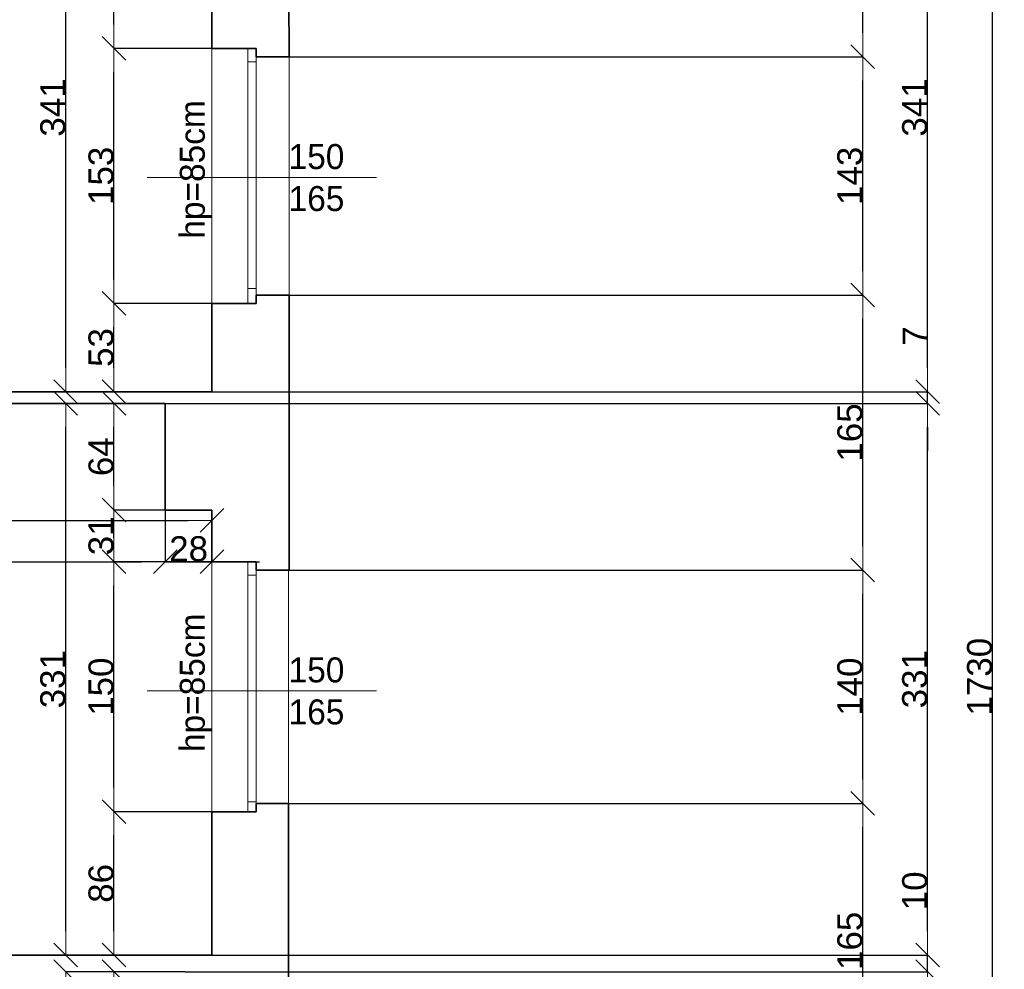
# Model space of a CAD drawing. Header units: metres. Extents: x 7506757 to 756746378, y 5735207 to 582114514.
# Tile 259 of 278: x 7712721 to 7718629, y 5895510 to 5901208. Entities that reach past the tile are written whole.
import ezdxf

# ---------------------------------------------------------------- set-up
doc = ezdxf.new("R2010")
doc.units = ezdxf.units.M
doc.header["$MEASUREMENT"] = 0
doc.header["$PDMODE"] = 2
doc.layers.get('0').update_dxf_attribs({"color": 250, "linetype": 'CONTINUOUS', "lineweight": 100, "plot": 0})
doc.layers.get('Defpoints').update_dxf_attribs({"linetype": 'CONTINUOUS'})
for name, color, linetype, lineweight in [('M_OCIANA6', 5, 'CONTINUOUS', 35), ('M_OPISY141', 7, 'CONTINUOUS', 0), ('m_umeblowanie1', 7, 'CONTINUOUS', 13), ('opis1', 7, 'CONTINUOUS', 13)]:
    doc.layers.add(name, color=color, linetype=linetype, lineweight=lineweight)
doc.layers.add('PWYMIAR', color=7, linetype='CONTINUOUS')
doc.styles.add('GENERATED_STYLE_1', font='arial.ttf')
doc.styles.add('GENERATED_STYLE_2', font='txt')
doc.dimstyles.new('GENERATED_STYLE__1', dxfattribs={"dimtxt": 150, "dimasz": 142.5, "dimexe": 0.18, "dimexo": 0, "dimgap": 0.09, "dimtad": 1, "dimdec": 0, "dimlfac": 0.1, "dimzin": 0, "dimdsep": 46, "dimtxsty": 'GENERATED_STYLE_1', "dimblk": 'ARROWHEAD_6', "dimblk1": 'ARROWHEAD_6', "dimblk2": 'ARROWHEAD_6', "dimcen": 0.09, "dimclrd": 251, "dimclre": 251, "dimclrt": 7, "dimazin": 0, "dimtfac": 1, "dimtdec": 4, "dimtmove": 0, "dimatfit": 3, "dimfxl": 0, "dimtolj": 1, "dimtzin": 0, "dimarcsym": 0})
doc.dimstyles.new('GENERATED_STYLE__2', dxfattribs={"dimtxt": 150, "dimasz": 142.5, "dimexe": 0.18, "dimexo": 0, "dimgap": 0.09, "dimtad": 1, "dimtih": 1, "dimtoh": 1, "dimdec": 0, "dimlfac": 0.1, "dimzin": 0, "dimdsep": 46, "dimtxsty": 'GENERATED_STYLE_1', "dimblk": 'ARROWHEAD_6', "dimblk1": 'ARROWHEAD_6', "dimblk2": 'ARROWHEAD_6', "dimcen": 0.09, "dimclrd": 251, "dimclre": 251, "dimclrt": 7, "dimazin": 0, "dimtfac": 1, "dimtdec": 4, "dimtmove": 0, "dimatfit": 3, "dimfxl": 0, "dimtolj": 1, "dimtzin": 0, "dimarcsym": 0})
doc.dimstyles.new('GENERATED_STYLE__4', dxfattribs={"dimtxt": 150, "dimasz": 142.5, "dimexe": 0.18, "dimexo": 0, "dimgap": 0.09, "dimtad": 1, "dimtih": 1, "dimtoh": 1, "dimdec": 0, "dimlfac": 0.1, "dimzin": 0, "dimdsep": 46, "dimtxsty": 'GENERATED_STYLE_1', "dimblk": 'ARROWHEAD_6', "dimblk1": 'ARROWHEAD_6', "dimblk2": 'ARROWHEAD_6', "dimcen": 0.09, "dimclrd": 251, "dimclre": 251, "dimclrt": 7, "dimazin": 0, "dimtfac": 1, "dimtdec": 4, "dimtmove": 2, "dimatfit": 3, "dimfxl": 0, "dimtolj": 1, "dimtzin": 0, "dimarcsym": 0})

# ---------------------------------------------------------------- blocks, each defined once
blk = doc.blocks.new('ARROWHEAD_6')
at = {"color": 0, "linetype": 'Continuous', "lineweight": 0}
for p, q in [((-0.5, -0.5), (0.5, 0.5)), ((0, 0), (-1, 0))]:
    blk.add_line(p, q, dxfattribs=at)
blk = doc.blocks.new('*D6548')
at = {"layer": 'Defpoints', "color": 0, "linetype": 'Continuous', "transparency": 16777216}
for p in [(7713286.4, 5895495.6), (7713714.6, 5895495.6), (7713714.6, 5894875.6)]:
    blk.add_point(p, dxfattribs=at)
at = {"layer": 'PWYMIAR', "color": 251, "linetype": 'Continuous', "lineweight": -2, "transparency": 16777216}
for p, q in [((7713714.6, 5895495.6), (7713286.3, 5895495.6)), ((7713286.4, 5895018.1), (7713286.4, 5895353.1)), ((7713714.6, 5894875.6), (7713286.3, 5894875.6))]:
    blk.add_line(p, q, dxfattribs=at)
at = {"layer": 'PWYMIAR', "color": 251, "linetype": 'Continuous', "lineweight": -2, "transparency": 16777216, "xscale": 142.5, "yscale": 142.5, "zscale": 142.5}
for p, rotation in [((7713286.4, 5895495.6), 90), ((7713286.4, 5894875.6), 270)]:
    blk.add_blockref('ARROWHEAD_6', p, dxfattribs=dict(at, rotation=rotation))
at = {"layer": 'PWYMIAR', "color": 7, "linetype": 'Continuous', "lineweight": 13, "transparency": 16777216, "insert": (7713209.8, 5895185.6), "char_height": 150, "attachment_point": 5, "rotation": 90, "style": 'GENERATED_STYLE_1'}
blk.add_mtext('\\A1;62', dxfattribs=at)
blk = doc.blocks.new('*D6549')
at = {"layer": 'Defpoints', "color": 0, "linetype": 'Continuous', "transparency": 16777216}
for p in [(7713286.4, 5896455.6), (7713874.6, 5896455.6), (7713874.6, 5895595.6)]:
    blk.add_point(p, dxfattribs=at)
at = {"layer": 'PWYMIAR', "color": 251, "linetype": 'Continuous', "lineweight": -2, "transparency": 16777216}
for p, q in [((7713874.6, 5896455.6), (7713286.3, 5896455.6)), ((7713286.4, 5895738.1), (7713286.4, 5896313.1)), ((7713874.6, 5895595.6), (7713286.3, 5895595.6))]:
    blk.add_line(p, q, dxfattribs=at)
at = {"layer": 'PWYMIAR', "color": 251, "linetype": 'Continuous', "lineweight": -2, "transparency": 16777216, "xscale": 142.5, "yscale": 142.5, "zscale": 142.5}
for p, rotation in [((7713286.4, 5896455.6), 90), ((7713286.4, 5895595.6), 270)]:
    blk.add_blockref('ARROWHEAD_6', p, dxfattribs=dict(at, rotation=rotation))
at = {"layer": 'PWYMIAR', "color": 7, "linetype": 'Continuous', "lineweight": 13, "transparency": 16777216, "insert": (7713209.8, 5896025.6), "char_height": 150, "attachment_point": 5, "rotation": 90, "style": 'GENERATED_STYLE_1'}
blk.add_mtext('\\A1;86', dxfattribs=at)
blk = doc.blocks.new('*D6550')
at = {"layer": 'Defpoints', "color": 0, "linetype": 'Continuous', "transparency": 16777216}
for p in [(7713286.4, 5897955.6), (7713874.6, 5897955.6), (7713874.6, 5896455.6)]:
    blk.add_point(p, dxfattribs=at)
at = {"layer": 'PWYMIAR', "color": 251, "linetype": 'Continuous', "lineweight": -2, "transparency": 16777216}
for p, q in [((7713874.6, 5897955.6), (7713286.3, 5897955.6)), ((7713286.4, 5896598.1), (7713286.4, 5897813.1)), ((7713874.6, 5896455.6), (7713286.3, 5896455.6))]:
    blk.add_line(p, q, dxfattribs=at)
at = {"layer": 'PWYMIAR', "color": 251, "linetype": 'Continuous', "lineweight": -2, "transparency": 16777216, "xscale": 142.5, "yscale": 142.5, "zscale": 142.5}
for p, rotation in [((7713286.4, 5897955.6), 90), ((7713286.4, 5896455.6), 270)]:
    blk.add_blockref('ARROWHEAD_6', p, dxfattribs=dict(at, rotation=rotation))
at = {"layer": 'PWYMIAR', "color": 7, "linetype": 'Continuous', "lineweight": 13, "transparency": 16777216, "insert": (7713209.8, 5897205.6), "char_height": 150, "attachment_point": 5, "rotation": 90, "style": 'GENERATED_STYLE_1'}
blk.add_mtext('\\A1;150', dxfattribs=at)
blk = doc.blocks.new('*D6551')
at = {"layer": 'Defpoints', "color": 0, "linetype": 'Continuous', "transparency": 16777216}
for p in [(7713286.4, 5898265.6), (7713874.6, 5898265.6), (7713874.6, 5897955.6)]:
    blk.add_point(p, dxfattribs=at)
at = {"layer": 'PWYMIAR', "color": 251, "linetype": 'Continuous', "lineweight": -2, "transparency": 16777216}
for p, q in [((7713874.6, 5898265.6), (7713286.3, 5898265.6)), ((7713286.4, 5898098.1), (7713286.4, 5898123.1)), ((7713874.6, 5897955.6), (7713286.3, 5897955.6))]:
    blk.add_line(p, q, dxfattribs=at)
at = {"layer": 'PWYMIAR', "color": 251, "linetype": 'Continuous', "lineweight": -2, "transparency": 16777216, "xscale": 142.5, "yscale": 142.5, "zscale": 142.5}
for p, rotation in [((7713286.4, 5898265.6), 90), ((7713286.4, 5897955.6), 270)]:
    blk.add_blockref('ARROWHEAD_6', p, dxfattribs=dict(at, rotation=rotation))
at = {"layer": 'PWYMIAR', "color": 7, "linetype": 'Continuous', "lineweight": 13, "transparency": 16777216, "insert": (7713209.7, 5898110.6), "char_height": 150, "attachment_point": 5, "rotation": 90, "style": 'GENERATED_STYLE_1'}
blk.add_mtext('\\A1;31', dxfattribs=at)
blk = doc.blocks.new('*D6552')
at = {"layer": 'Defpoints', "color": 0, "linetype": 'Continuous', "transparency": 16777216}
for p in [(7713286.4, 5898905.6), (7713594.6, 5898905.6), (7713874.6, 5898265.6)]:
    blk.add_point(p, dxfattribs=at)
at = {"layer": 'PWYMIAR', "color": 251, "linetype": 'Continuous', "lineweight": -2, "transparency": 16777216}
for p, q in [((7713594.6, 5898905.6), (7713286.3, 5898905.6)), ((7713286.4, 5898408.1), (7713286.4, 5898763.1)), ((7713874.6, 5898265.6), (7713286.3, 5898265.6))]:
    blk.add_line(p, q, dxfattribs=at)
at = {"layer": 'PWYMIAR', "color": 251, "linetype": 'Continuous', "lineweight": -2, "transparency": 16777216, "xscale": 142.5, "yscale": 142.5, "zscale": 142.5}
for p, rotation in [((7713286.4, 5898905.6), 90), ((7713286.4, 5898265.6), 270)]:
    blk.add_blockref('ARROWHEAD_6', p, dxfattribs=dict(at, rotation=rotation))
at = {"layer": 'PWYMIAR', "color": 7, "linetype": 'Continuous', "lineweight": 13, "transparency": 16777216, "insert": (7713209.8, 5898585.6), "char_height": 150, "attachment_point": 5, "rotation": 90, "style": 'GENERATED_STYLE_1'}
blk.add_mtext('\\A1;64', dxfattribs=at)
blk = doc.blocks.new('*D6553')
at = {"layer": 'Defpoints', "color": 0, "linetype": 'Continuous', "transparency": 16777216}
for p in [(7713286.4, 5899505.6), (7713874.6, 5899505.6), (7713874.6, 5898975.6)]:
    blk.add_point(p, dxfattribs=at)
at = {"layer": 'PWYMIAR', "color": 251, "linetype": 'Continuous', "lineweight": -2, "transparency": 16777216}
for p, q in [((7713874.6, 5899505.6), (7713286.3, 5899505.6)), ((7713286.4, 5899118.1), (7713286.4, 5899363.1)), ((7713874.6, 5898975.6), (7713286.3, 5898975.6))]:
    blk.add_line(p, q, dxfattribs=at)
at = {"layer": 'PWYMIAR', "color": 251, "linetype": 'Continuous', "lineweight": -2, "transparency": 16777216, "xscale": 142.5, "yscale": 142.5, "zscale": 142.5}
for p, rotation in [((7713286.4, 5899505.6), 90), ((7713286.4, 5898975.6), 270)]:
    blk.add_blockref('ARROWHEAD_6', p, dxfattribs=dict(at, rotation=rotation))
at = {"layer": 'PWYMIAR', "color": 7, "linetype": 'Continuous', "lineweight": 13, "transparency": 16777216, "insert": (7713209.7, 5899240.6), "char_height": 150, "attachment_point": 5, "rotation": 90, "style": 'GENERATED_STYLE_1'}
blk.add_mtext('\\A1;53', dxfattribs=at)
blk = doc.blocks.new('*D6554')
at = {"layer": 'Defpoints', "color": 0, "linetype": 'Continuous', "transparency": 16777216}
for p in [(7713286.4, 5901035.6), (7713874.6, 5901035.6), (7713874.6, 5899505.6)]:
    blk.add_point(p, dxfattribs=at)
at = {"layer": 'PWYMIAR', "color": 251, "linetype": 'Continuous', "lineweight": -2, "transparency": 16777216}
for p, q in [((7713874.6, 5901035.6), (7713286.3, 5901035.6)), ((7713286.4, 5899648.1), (7713286.4, 5900893.1)), ((7713874.6, 5899505.6), (7713286.3, 5899505.6))]:
    blk.add_line(p, q, dxfattribs=at)
at = {"layer": 'PWYMIAR', "color": 251, "linetype": 'Continuous', "lineweight": -2, "transparency": 16777216, "xscale": 142.5, "yscale": 142.5, "zscale": 142.5}
for p, rotation in [((7713286.4, 5901035.6), 90), ((7713286.4, 5899505.6), 270)]:
    blk.add_blockref('ARROWHEAD_6', p, dxfattribs=dict(at, rotation=rotation))
at = {"layer": 'PWYMIAR', "color": 7, "linetype": 'Continuous', "lineweight": 13, "transparency": 16777216, "insert": (7713209.7, 5900270.6), "char_height": 150, "attachment_point": 5, "rotation": 90, "style": 'GENERATED_STYLE_1'}
blk.add_mtext('\\A1;153', dxfattribs=at)
blk = doc.blocks.new('*D6555')
at = {"layer": 'Defpoints', "color": 0, "linetype": 'Continuous', "transparency": 16777216}
for p in [(7713286.4, 5901915.6), (7713874.6, 5901915.6), (7713874.6, 5901035.6)]:
    blk.add_point(p, dxfattribs=at)
at = {"layer": 'PWYMIAR', "color": 251, "linetype": 'Continuous', "lineweight": -2, "transparency": 16777216}
for p, q in [((7713874.6, 5901915.6), (7713286.3, 5901915.6)), ((7713286.4, 5901178.1), (7713286.4, 5901773.1)), ((7713874.6, 5901035.6), (7713286.3, 5901035.6))]:
    blk.add_line(p, q, dxfattribs=at)
at = {"layer": 'PWYMIAR', "color": 251, "linetype": 'Continuous', "lineweight": -2, "transparency": 16777216, "xscale": 142.5, "yscale": 142.5, "zscale": 142.5}
for p, rotation in [((7713286.4, 5901915.6), 90), ((7713286.4, 5901035.6), 270)]:
    blk.add_blockref('ARROWHEAD_6', p, dxfattribs=dict(at, rotation=rotation))
at = {"layer": 'PWYMIAR', "color": 7, "linetype": 'Continuous', "lineweight": 13, "transparency": 16777216, "insert": (7713209.8, 5901475.6), "char_height": 150, "attachment_point": 5, "rotation": 90, "style": 'GENERATED_STYLE_1'}
blk.add_mtext('\\A1;88', dxfattribs=at)
blk = doc.blocks.new('*D6562')
at = {"layer": 'Defpoints', "color": 0, "linetype": 'Continuous', "transparency": 16777216}
for p in [(7712997, 5895495.6), (7713714.6, 5895495.6), (7713634.6, 5892295.6)]:
    blk.add_point(p, dxfattribs=at)
at = {"layer": 'PWYMIAR', "color": 251, "linetype": 'Continuous', "lineweight": -2, "transparency": 16777216}
for p, q in [((7713714.6, 5895495.6), (7712996.8, 5895495.6)), ((7712997, 5892438.1), (7712997, 5895353.1)), ((7713634.6, 5892295.6), (7712996.8, 5892295.6))]:
    blk.add_line(p, q, dxfattribs=at)
at = {"layer": 'PWYMIAR', "color": 251, "linetype": 'Continuous', "lineweight": -2, "transparency": 16777216, "xscale": 142.5, "yscale": 142.5, "zscale": 142.5}
for p, rotation in [((7712997, 5895495.6), 90), ((7712997, 5892295.6), 270)]:
    blk.add_blockref('ARROWHEAD_6', p, dxfattribs=dict(at, rotation=rotation))
at = {"layer": 'PWYMIAR', "color": 7, "linetype": 'Continuous', "lineweight": 13, "transparency": 16777216, "insert": (7712920.3, 5893895.6), "char_height": 150, "attachment_point": 5, "rotation": 90, "style": 'GENERATED_STYLE_1'}
blk.add_mtext('\\A1;320', dxfattribs=at)
blk = doc.blocks.new('*D6563')
at = {"layer": 'Defpoints', "color": 0, "linetype": 'Continuous', "transparency": 16777216}
for p in [(7712997, 5898905.6), (7713594.6, 5898905.6), (7713874.6, 5895595.6)]:
    blk.add_point(p, dxfattribs=at)
at = {"layer": 'PWYMIAR', "color": 251, "linetype": 'Continuous', "lineweight": -2, "transparency": 16777216}
for p, q in [((7713594.6, 5898905.6), (7712996.8, 5898905.6)), ((7712997, 5895738.1), (7712997, 5898763.1)), ((7713874.6, 5895595.6), (7712996.8, 5895595.6))]:
    blk.add_line(p, q, dxfattribs=at)
at = {"layer": 'PWYMIAR', "color": 251, "linetype": 'Continuous', "lineweight": -2, "transparency": 16777216, "xscale": 142.5, "yscale": 142.5, "zscale": 142.5}
for p, rotation in [((7712997, 5898905.6), 90), ((7712997, 5895595.6), 270)]:
    blk.add_blockref('ARROWHEAD_6', p, dxfattribs=dict(at, rotation=rotation))
at = {"layer": 'PWYMIAR', "color": 7, "linetype": 'Continuous', "lineweight": 13, "transparency": 16777216, "insert": (7712920.3, 5897250.6), "char_height": 150, "attachment_point": 5, "rotation": 90, "style": 'GENERATED_STYLE_1'}
blk.add_mtext('\\A1;331', dxfattribs=at)
blk = doc.blocks.new('*D6564')
at = {"layer": 'Defpoints', "color": 0, "linetype": 'Continuous', "transparency": 16777216}
for p in [(7712997, 5902385.6), (7713594.6, 5902385.6), (7713874.6, 5898975.6)]:
    blk.add_point(p, dxfattribs=at)
at = {"layer": 'PWYMIAR', "color": 251, "linetype": 'Continuous', "lineweight": -2, "transparency": 16777216}
for p, q in [((7713594.6, 5902385.6), (7712996.8, 5902385.6)), ((7712997, 5899118.1), (7712997, 5902243.1)), ((7713874.6, 5898975.6), (7712996.8, 5898975.6))]:
    blk.add_line(p, q, dxfattribs=at)
at = {"layer": 'PWYMIAR', "color": 251, "linetype": 'Continuous', "lineweight": -2, "transparency": 16777216, "xscale": 142.5, "yscale": 142.5, "zscale": 142.5}
for p, rotation in [((7712997, 5902385.6), 90), ((7712997, 5898975.6), 270)]:
    blk.add_blockref('ARROWHEAD_6', p, dxfattribs=dict(at, rotation=rotation))
at = {"layer": 'PWYMIAR', "color": 7, "linetype": 'Continuous', "lineweight": 13, "transparency": 16777216, "insert": (7712920.3, 5900680.6), "char_height": 150, "attachment_point": 5, "rotation": 90, "style": 'GENERATED_STYLE_1'}
blk.add_mtext('\\A1;341', dxfattribs=at)
blk = doc.blocks.new('*D6716')
at = {"layer": 'Defpoints', "color": 0, "linetype": 'Continuous', "transparency": 16777216}
for p in [(7713594.6, 5898905.6), (7710724.6, 5898605.6), (7713594.6, 5897955.6)]:
    blk.add_point(p, dxfattribs=at)
at = {"layer": 'PWYMIAR', "color": 251, "linetype": 'Continuous', "lineweight": -2, "transparency": 16777216}
for p, q in [((7713594.6, 5898905.6), (7713594.6, 5897955.4)), ((7710724.6, 5898605.6), (7710724.6, 5897955.4)), ((7710867.1, 5897955.6), (7713452.1, 5897955.6))]:
    blk.add_line(p, q, dxfattribs=at)
at = {"layer": 'PWYMIAR', "color": 251, "linetype": 'Continuous', "lineweight": -2, "transparency": 16777216, "xscale": 142.5, "yscale": 142.5, "zscale": 142.5, "rotation": 180}
blk.add_blockref('ARROWHEAD_6', (7710724.6, 5897955.6), dxfattribs=at)
at = {"layer": 'PWYMIAR', "color": 251, "linetype": 'Continuous', "lineweight": -2, "transparency": 16777216, "xscale": 142.5, "yscale": 142.5, "zscale": 142.5}
blk.add_blockref('ARROWHEAD_6', (7713594.6, 5897955.6), dxfattribs=at)
at = {"layer": 'PWYMIAR', "color": 7, "linetype": 'Continuous', "lineweight": 13, "transparency": 16777216, "insert": (7712159.6, 5898032.3), "char_height": 150, "attachment_point": 5, "style": 'GENERATED_STYLE_1'}
blk.add_mtext('\\A1;287', dxfattribs=at)
blk = doc.blocks.new('*D6717')
at = {"layer": 'Defpoints', "color": 0, "linetype": 'Continuous', "transparency": 16777216}
for p in [(7713594.6, 5898905.6), (7713874.6, 5898265.6), (7713874.6, 5897955.6)]:
    blk.add_point(p, dxfattribs=at)
at = {"layer": 'PWYMIAR', "color": 251, "linetype": 'Continuous', "lineweight": -2, "transparency": 16777216}
for p, q in [((7713594.6, 5898905.6), (7713594.6, 5897955.4)), ((7713874.6, 5898265.6), (7713874.6, 5897955.4)), ((7713452.1, 5897955.6), (7713309.6, 5897955.6)), ((7713594.6, 5897955.6), (7713874.6, 5897955.6)), ((7714017.1, 5897955.6), (7714159.6, 5897955.6))]:
    blk.add_line(p, q, dxfattribs=at)
at = {"layer": 'PWYMIAR', "color": 251, "linetype": 'Continuous', "lineweight": -2, "transparency": 16777216, "xscale": 142.5, "yscale": 142.5, "zscale": 142.5}
blk.add_blockref('ARROWHEAD_6', (7713594.6, 5897955.6), dxfattribs=at)
at = {"layer": 'PWYMIAR', "color": 251, "linetype": 'Continuous', "lineweight": -2, "transparency": 16777216, "xscale": 142.5, "yscale": 142.5, "zscale": 142.5, "rotation": 180}
blk.add_blockref('ARROWHEAD_6', (7713874.6, 5897955.6), dxfattribs=at)
at = {"layer": 'PWYMIAR', "color": 7, "linetype": 'Continuous', "lineweight": 13, "transparency": 16777216, "insert": (7713734.6, 5898032.3), "char_height": 150, "attachment_point": 5, "style": 'GENERATED_STYLE_1'}
blk.add_mtext('\\A1;28', dxfattribs=at)
blk = doc.blocks.new('*D6718')
at = {"layer": 'Defpoints', "color": 0, "linetype": 'Continuous', "transparency": 16777216}
for p in [(7708614.6, 5898605.6), (7713874.6, 5898265.6), (7713874.6, 5898203.5)]:
    blk.add_point(p, dxfattribs=at)
at = {"layer": 'PWYMIAR', "color": 251, "linetype": 'Continuous', "lineweight": -2, "transparency": 16777216}
for p, q in [((7708614.6, 5898605.6), (7708614.6, 5898203.3)), ((7713874.6, 5898265.6), (7713874.6, 5898203.3)), ((7708757.1, 5898203.5), (7713732.1, 5898203.5))]:
    blk.add_line(p, q, dxfattribs=at)
at = {"layer": 'PWYMIAR', "color": 251, "linetype": 'Continuous', "lineweight": -2, "transparency": 16777216, "xscale": 142.5, "yscale": 142.5, "zscale": 142.5, "rotation": 180}
blk.add_blockref('ARROWHEAD_6', (7708614.6, 5898203.5), dxfattribs=at)
at = {"layer": 'PWYMIAR', "color": 251, "linetype": 'Continuous', "lineweight": -2, "transparency": 16777216, "xscale": 142.5, "yscale": 142.5, "zscale": 142.5}
blk.add_blockref('ARROWHEAD_6', (7713874.6, 5898203.5), dxfattribs=at)
at = {"layer": 'PWYMIAR', "color": 7, "linetype": 'Continuous', "lineweight": 13, "transparency": 16777216, "insert": (7711244.6, 5898280.2), "char_height": 150, "attachment_point": 5, "style": 'GENERATED_STYLE_1'}
blk.add_mtext('\\A1;526', dxfattribs=at)
blk = doc.blocks.new('*D6839')
at = {"layer": 'Defpoints', "color": 0, "linetype": 'Continuous', "transparency": 16777216}
for p in [(7714334.6, 5896505.6), (7717779.8, 5896505.6), (7714334.6, 5894855.6)]:
    blk.add_point(p, dxfattribs=at)
at = {"layer": 'PWYMIAR', "color": 251, "linetype": 'Continuous', "lineweight": -2, "transparency": 16777216}
for p, q in [((7714334.6, 5896505.6), (7717780, 5896505.6)), ((7717779.8, 5894998.1), (7717779.8, 5896363.1)), ((7714334.6, 5894855.6), (7717780, 5894855.6))]:
    blk.add_line(p, q, dxfattribs=at)
at = {"layer": 'PWYMIAR', "color": 251, "linetype": 'Continuous', "lineweight": -2, "transparency": 16777216, "xscale": 142.5, "yscale": 142.5, "zscale": 142.5}
for p, rotation in [((7717779.8, 5896505.6), 90), ((7717779.8, 5894855.6), 270)]:
    blk.add_blockref('ARROWHEAD_6', p, dxfattribs=dict(at, rotation=rotation))
at = {"layer": 'PWYMIAR', "color": 7, "linetype": 'Continuous', "lineweight": 13, "transparency": 16777216, "insert": (7717703.2, 5895680.6), "char_height": 150, "attachment_point": 5, "rotation": 90, "style": 'GENERATED_STYLE_1'}
blk.add_mtext('\\A1;165', dxfattribs=at)
blk = doc.blocks.new('*D6840')
at = {"layer": 'Defpoints', "color": 0, "linetype": 'Continuous', "transparency": 16777216}
for p in [(7714337.1, 5897905.6), (7717779.8, 5897905.6), (7714334.6, 5896505.6)]:
    blk.add_point(p, dxfattribs=at)
at = {"layer": 'PWYMIAR', "color": 251, "linetype": 'Continuous', "lineweight": -2, "transparency": 16777216}
for p, q in [((7714337.1, 5897905.6), (7717780, 5897905.6)), ((7717779.8, 5896648.1), (7717779.8, 5897763.1)), ((7714334.6, 5896505.6), (7717780, 5896505.6))]:
    blk.add_line(p, q, dxfattribs=at)
at = {"layer": 'PWYMIAR', "color": 251, "linetype": 'Continuous', "lineweight": -2, "transparency": 16777216, "xscale": 142.5, "yscale": 142.5, "zscale": 142.5}
for p, rotation in [((7717779.8, 5897905.6), 90), ((7717779.8, 5896505.6), 270)]:
    blk.add_blockref('ARROWHEAD_6', p, dxfattribs=dict(at, rotation=rotation))
at = {"layer": 'PWYMIAR', "color": 7, "linetype": 'Continuous', "lineweight": 13, "transparency": 16777216, "insert": (7717703.2, 5897205.6), "char_height": 150, "attachment_point": 5, "rotation": 90, "style": 'GENERATED_STYLE_1'}
blk.add_mtext('\\A1;140', dxfattribs=at)
blk = doc.blocks.new('*D6841')
at = {"layer": 'Defpoints', "color": 0, "linetype": 'Continuous', "transparency": 16777216}
for p in [(7714337.1, 5899555.6), (7717779.8, 5899555.6), (7714337.1, 5897905.6)]:
    blk.add_point(p, dxfattribs=at)
at = {"layer": 'PWYMIAR', "color": 251, "linetype": 'Continuous', "lineweight": -2, "transparency": 16777216}
for p, q in [((7714337.1, 5899555.6), (7717780, 5899555.6)), ((7717779.8, 5898048.1), (7717779.8, 5899413.1)), ((7714337.1, 5897905.6), (7717780, 5897905.6))]:
    blk.add_line(p, q, dxfattribs=at)
at = {"layer": 'PWYMIAR', "color": 251, "linetype": 'Continuous', "lineweight": -2, "transparency": 16777216, "xscale": 142.5, "yscale": 142.5, "zscale": 142.5}
for p, rotation in [((7717779.8, 5899555.6), 90), ((7717779.8, 5897905.6), 270)]:
    blk.add_blockref('ARROWHEAD_6', p, dxfattribs=dict(at, rotation=rotation))
at = {"layer": 'PWYMIAR', "color": 7, "linetype": 'Continuous', "lineweight": 13, "transparency": 16777216, "insert": (7717703.2, 5898730.6), "char_height": 150, "attachment_point": 5, "rotation": 90, "style": 'GENERATED_STYLE_1'}
blk.add_mtext('\\A1;165', dxfattribs=at)
blk = doc.blocks.new('*D6842')
at = {"layer": 'Defpoints', "color": 0, "linetype": 'Continuous', "transparency": 16777216}
for p in [(7714337.1, 5900985.6), (7717779.8, 5900985.6), (7714337.1, 5899555.6)]:
    blk.add_point(p, dxfattribs=at)
at = {"layer": 'PWYMIAR', "color": 251, "linetype": 'Continuous', "lineweight": -2, "transparency": 16777216}
for p, q in [((7714337.1, 5900985.6), (7717780, 5900985.6)), ((7717779.8, 5899698.1), (7717779.8, 5900843.1)), ((7714337.1, 5899555.6), (7717780, 5899555.6))]:
    blk.add_line(p, q, dxfattribs=at)
at = {"layer": 'PWYMIAR', "color": 251, "linetype": 'Continuous', "lineweight": -2, "transparency": 16777216, "xscale": 142.5, "yscale": 142.5, "zscale": 142.5}
for p, rotation in [((7717779.8, 5900985.6), 90), ((7717779.8, 5899555.6), 270)]:
    blk.add_blockref('ARROWHEAD_6', p, dxfattribs=dict(at, rotation=rotation))
at = {"layer": 'PWYMIAR', "color": 7, "linetype": 'Continuous', "lineweight": 13, "transparency": 16777216, "insert": (7717703.1, 5900270.6), "char_height": 150, "attachment_point": 5, "rotation": 90, "style": 'GENERATED_STYLE_1'}
blk.add_mtext('\\A1;143', dxfattribs=at)
blk = doc.blocks.new('*D6843')
at = {"layer": 'Defpoints', "color": 0, "linetype": 'Continuous', "transparency": 16777216}
for p in [(7714334.6, 5902665.6), (7717779.8, 5902665.6), (7714337.1, 5900985.6)]:
    blk.add_point(p, dxfattribs=at)
at = {"layer": 'PWYMIAR', "color": 251, "linetype": 'Continuous', "lineweight": -2, "transparency": 16777216}
for p, q in [((7714334.6, 5902665.6), (7717780, 5902665.6)), ((7717779.8, 5901128.1), (7717779.8, 5902523.1)), ((7714337.1, 5900985.6), (7717780, 5900985.6))]:
    blk.add_line(p, q, dxfattribs=at)
at = {"layer": 'PWYMIAR', "color": 251, "linetype": 'Continuous', "lineweight": -2, "transparency": 16777216, "xscale": 142.5, "yscale": 142.5, "zscale": 142.5}
for p, rotation in [((7717779.8, 5902665.6), 90), ((7717779.8, 5900985.6), 270)]:
    blk.add_blockref('ARROWHEAD_6', p, dxfattribs=dict(at, rotation=rotation))
at = {"layer": 'PWYMIAR', "color": 7, "linetype": 'Continuous', "lineweight": 13, "transparency": 16777216, "insert": (7717703.2, 5901825.6), "char_height": 150, "attachment_point": 5, "rotation": 90, "style": 'GENERATED_STYLE_1'}
blk.add_mtext('\\A1;168', dxfattribs=at)
blk = doc.blocks.new('*D6850')
at = {"layer": 'Defpoints', "color": 0, "linetype": 'Continuous', "transparency": 16777216}
for p in [(7713714.6, 5895495.6), (7718169, 5895495.6), (7713634.6, 5892295.6)]:
    blk.add_point(p, dxfattribs=at)
at = {"layer": 'PWYMIAR', "color": 251, "linetype": 'Continuous', "lineweight": -2, "transparency": 16777216}
for p, q in [((7713714.6, 5895495.6), (7718169.2, 5895495.6)), ((7718169, 5892438.1), (7718169, 5895353.1)), ((7713634.6, 5892295.6), (7718169.2, 5892295.6))]:
    blk.add_line(p, q, dxfattribs=at)
at = {"layer": 'PWYMIAR', "color": 251, "linetype": 'Continuous', "lineweight": -2, "transparency": 16777216, "xscale": 142.5, "yscale": 142.5, "zscale": 142.5}
for p, rotation in [((7718169, 5895495.6), 90), ((7718169, 5892295.6), 270)]:
    blk.add_blockref('ARROWHEAD_6', p, dxfattribs=dict(at, rotation=rotation))
at = {"layer": 'PWYMIAR', "color": 7, "linetype": 'Continuous', "lineweight": 13, "transparency": 16777216, "insert": (7718092.3, 5893895.6), "char_height": 150, "attachment_point": 5, "rotation": 90, "style": 'GENERATED_STYLE_1'}
blk.add_mtext('\\A1;320', dxfattribs=at)
blk = doc.blocks.new('*D6851')
at = {"layer": 'Defpoints', "color": 0, "linetype": 'Continuous', "transparency": 16777216}
for p in [(7713874.6, 5895595.6), (7718169, 5895595.6), (7713714.6, 5895495.6)]:
    blk.add_point(p, dxfattribs=at)
at = {"layer": 'PWYMIAR', "color": 251, "linetype": 'Continuous', "lineweight": -2, "transparency": 16777216}
for p, q in [((7718169, 5895738.1), (7718169, 5896081)), ((7713874.6, 5895595.6), (7718169.2, 5895595.6)), ((7718169, 5895495.6), (7718169, 5895595.6)), ((7713714.6, 5895495.6), (7718169.2, 5895495.6)), ((7718169, 5895353.1), (7718169, 5895210.6))]:
    blk.add_line(p, q, dxfattribs=at)
at = {"layer": 'PWYMIAR', "color": 251, "linetype": 'Continuous', "lineweight": -2, "transparency": 16777216, "xscale": 142.5, "yscale": 142.5, "zscale": 142.5}
for p, rotation in [((7718169, 5895595.6), 270), ((7718169, 5895495.6), 90)]:
    blk.add_blockref('ARROWHEAD_6', p, dxfattribs=dict(at, rotation=rotation))
at = {"layer": 'PWYMIAR', "color": 7, "linetype": 'Continuous', "lineweight": 13, "transparency": 16777216, "insert": (7718092.3, 5895980.8), "char_height": 150, "attachment_point": 5, "rotation": 90, "style": 'GENERATED_STYLE_1'}
blk.add_mtext('\\A1;10', dxfattribs=at)
blk = doc.blocks.new('*D6852')
at = {"layer": 'Defpoints', "color": 0, "linetype": 'Continuous', "transparency": 16777216}
for p in [(7713594.6, 5898905.6), (7718169, 5898905.6), (7713874.6, 5895595.6)]:
    blk.add_point(p, dxfattribs=at)
at = {"layer": 'PWYMIAR', "color": 251, "linetype": 'Continuous', "lineweight": -2, "transparency": 16777216}
for p, q in [((7713594.6, 5898905.6), (7718169.2, 5898905.6)), ((7718169, 5895738.1), (7718169, 5898763.1)), ((7713874.6, 5895595.6), (7718169.2, 5895595.6))]:
    blk.add_line(p, q, dxfattribs=at)
at = {"layer": 'PWYMIAR', "color": 251, "linetype": 'Continuous', "lineweight": -2, "transparency": 16777216, "xscale": 142.5, "yscale": 142.5, "zscale": 142.5}
for p, rotation in [((7718169, 5898905.6), 90), ((7718169, 5895595.6), 270)]:
    blk.add_blockref('ARROWHEAD_6', p, dxfattribs=dict(at, rotation=rotation))
at = {"layer": 'PWYMIAR', "color": 7, "linetype": 'Continuous', "lineweight": 13, "transparency": 16777216, "insert": (7718092.3, 5897250.6), "char_height": 150, "attachment_point": 5, "rotation": 90, "style": 'GENERATED_STYLE_1'}
blk.add_mtext('\\A1;331', dxfattribs=at)
blk = doc.blocks.new('*D6853')
at = {"layer": 'Defpoints', "color": 0, "linetype": 'Continuous', "transparency": 16777216}
for p in [(7713874.6, 5898975.6), (7718169, 5898975.6), (7713594.6, 5898905.6)]:
    blk.add_point(p, dxfattribs=at)
at = {"layer": 'PWYMIAR', "color": 251, "linetype": 'Continuous', "lineweight": -2, "transparency": 16777216}
for p, q in [((7718169, 5899118.1), (7718169, 5899357.9)), ((7713874.6, 5898975.6), (7718169.2, 5898975.6)), ((7718169, 5898905.6), (7718169, 5898975.6)), ((7713594.6, 5898905.6), (7718169.2, 5898905.6)), ((7718169, 5898763.1), (7718169, 5898620.6))]:
    blk.add_line(p, q, dxfattribs=at)
at = {"layer": 'PWYMIAR', "color": 251, "linetype": 'Continuous', "lineweight": -2, "transparency": 16777216, "xscale": 142.5, "yscale": 142.5, "zscale": 142.5}
for p, rotation in [((7718169, 5898975.6), 270), ((7718169, 5898905.6), 90)]:
    blk.add_blockref('ARROWHEAD_6', p, dxfattribs=dict(at, rotation=rotation))
at = {"layer": 'PWYMIAR', "color": 7, "linetype": 'Continuous', "lineweight": 13, "transparency": 16777216, "insert": (7718093.9, 5899309.2), "char_height": 150, "attachment_point": 5, "rotation": 90, "style": 'GENERATED_STYLE_1'}
blk.add_mtext('\\A1;7', dxfattribs=at)
blk = doc.blocks.new('*D6854')
at = {"layer": 'Defpoints', "color": 0, "linetype": 'Continuous', "transparency": 16777216}
for p in [(7713594.6, 5902385.6), (7718169, 5902385.6), (7713874.6, 5898975.6)]:
    blk.add_point(p, dxfattribs=at)
at = {"layer": 'PWYMIAR', "color": 251, "linetype": 'Continuous', "lineweight": -2, "transparency": 16777216}
for p, q in [((7713594.6, 5902385.6), (7718169.2, 5902385.6)), ((7718169, 5899118.1), (7718169, 5902243.1)), ((7713874.6, 5898975.6), (7718169.2, 5898975.6))]:
    blk.add_line(p, q, dxfattribs=at)
at = {"layer": 'PWYMIAR', "color": 251, "linetype": 'Continuous', "lineweight": -2, "transparency": 16777216, "xscale": 142.5, "yscale": 142.5, "zscale": 142.5}
for p, rotation in [((7718169, 5902385.6), 90), ((7718169, 5898975.6), 270)]:
    blk.add_blockref('ARROWHEAD_6', p, dxfattribs=dict(at, rotation=rotation))
at = {"layer": 'PWYMIAR', "color": 7, "linetype": 'Continuous', "lineweight": 13, "transparency": 16777216, "insert": (7718092.3, 5900680.6), "char_height": 150, "attachment_point": 5, "rotation": 90, "style": 'GENERATED_STYLE_1'}
blk.add_mtext('\\A1;341', dxfattribs=at)
blk = doc.blocks.new('*D6860')
at = {"layer": 'Defpoints', "color": 0, "linetype": 'Continuous', "transparency": 16777216}
for p in [(7714334.6, 5905915.6), (7718558.2, 5905915.6), (7714334.6, 5888615.6)]:
    blk.add_point(p, dxfattribs=at)
at = {"layer": 'PWYMIAR', "color": 251, "linetype": 'Continuous', "lineweight": -2, "transparency": 16777216}
for p, q in [((7714334.6, 5905915.6), (7718558.3, 5905915.6)), ((7718558.2, 5888758.1), (7718558.2, 5905773.1)), ((7714334.6, 5888615.6), (7718558.3, 5888615.6))]:
    blk.add_line(p, q, dxfattribs=at)
at = {"layer": 'PWYMIAR', "color": 251, "linetype": 'Continuous', "lineweight": -2, "transparency": 16777216, "xscale": 142.5, "yscale": 142.5, "zscale": 142.5}
for p, rotation in [((7718558.2, 5905915.6), 90), ((7718558.2, 5888615.6), 270)]:
    blk.add_blockref('ARROWHEAD_6', p, dxfattribs=dict(at, rotation=rotation))
at = {"layer": 'PWYMIAR', "color": 7, "linetype": 'Continuous', "lineweight": 13, "transparency": 16777216, "insert": (7718481.4, 5897265.6), "char_height": 150, "attachment_point": 5, "rotation": 90, "style": 'GENERATED_STYLE_1'}
blk.add_mtext('\\A1;1730', dxfattribs=at)

msp = doc.modelspace()

# ---------------------------------------------------------------- linework, layer by layer
at = {"layer": 'M_OCIANA6', "linetype": 'Continuous'}
for p, q in [((7714334.6, 5902665.6), (7714337.1, 5900985.6)), ((7713874.6, 5901915.6), (7713874.6, 5901035.6)), ((7713874.6, 5901035.6), (7713874.6, 5901915.6)), ((7713874.6, 5901035.6), (7714139.4, 5901035.6)), ((7713874.6, 5901035.6), (7714139.4, 5901035.6)), ((7714139.4, 5901035.6), (7714139.4, 5900985.6)), ((7714139.4, 5900985.6), (7714337.1, 5900985.6)), ((7714139.4, 5899555.6), (7714337.1, 5899555.6)), ((7714139.4, 5899505.6), (7714139.4, 5899555.6)), ((7714337.1, 5899555.6), (7714337.1, 5897905.6)), ((7713874.6, 5899505.6), (7713874.6, 5898975.6)), ((7713874.6, 5899355.6), (7713874.6, 5899505.6)), ((7713874.6, 5899505.6), (7714139.6, 5899505.6)), ((7713874.6, 5899505.6), (7714139.4, 5899505.6)), ((7713874.6, 5898975.6), (7708614.6, 5898975.6)), ((7713594.6, 5898905.6), (7710724.6, 5898905.6)), ((7713594.6, 5898265.6), (7713594.6, 5898905.6)), ((7713874.6, 5898265.6), (7713594.6, 5898265.6)), ((7713874.6, 5898265.6), (7713874.6, 5897955.6)), ((7713874.6, 5897955.6), (7714139.4, 5897955.6)), ((7713874.6, 5897955.6), (7714139.4, 5897955.6)), ((7714139.4, 5897955.6), (7714139.4, 5897905.6)), ((7714139.4, 5897905.6), (7714334.6, 5897905.6)), ((7714139.4, 5896505.6), (7714334.6, 5896505.6)), ((7714139.4, 5896455.6), (7714139.4, 5896505.6)), ((7714334.6, 5896505.6), (7714334.6, 5894855.6)), ((7713874.6, 5896455.6), (7713874.6, 5895595.6)), ((7713874.6, 5896455.6), (7714139.6, 5896455.6)), ((7713874.6, 5896455.6), (7714139.4, 5896455.6)), ((7713874.6, 5895595.6), (7708614.6, 5895595.6))]:
    msp.add_line(p, q, dxfattribs=at)
at = {"layer": 'M_OPISY141', "linetype": 'Continuous'}
for p, q in [((7714862.9, 5900260.6), (7713486.8, 5900260.6)), ((7714862.9, 5897180.6), (7713486.8, 5897180.6))]:
    msp.add_line(p, q, dxfattribs=at)
at = {"layer": 'm_umeblowanie1', "linetype": 'Continuous'}
for p, q in [((7713874.6, 5901035.6), (7713874.6, 5899505.6)), ((7714089.4, 5899505.6), (7714089.4, 5901035.6)), ((7714139.4, 5899505.6), (7714139.4, 5901015.6)), ((7714139.4, 5900955.6), (7714089.4, 5900955.6)), ((7714337.1, 5900985.6), (7714337.1, 5899555.6)), ((7714139.4, 5899595.6), (7714089.4, 5899595.6)), ((7713874.6, 5897955.6), (7713874.6, 5896425.6)), ((7714089.4, 5896455.6), (7714089.4, 5897955.6)), ((7714139.4, 5896485.6), (7714139.4, 5897935.6)), ((7714334.6, 5897905.6), (7714334.6, 5896505.6)), ((7714139.4, 5897875.6), (7714089.4, 5897875.6)), ((7714139.4, 5896515.6), (7714089.4, 5896515.6))]:
    msp.add_line(p, q, dxfattribs=at)

# ---------------------------------------------------------------- texts
at = {"layer": 'opis1', "linetype": 'Continuous', "char_height": 150, "attachment_point": 3, "rotation": 90, "style": 'GENERATED_STYLE_2'}
for insert in [(7713681.8, 5900724.2), (7713681.8, 5897644.2)]:
    msp.add_mtext('{hp=85cm}', dxfattribs=dict(at, insert=insert))
at = {"layer": 'opis1', "linetype": 'Continuous', "char_height": 150, "width": 349.992, "attachment_point": 1, "line_spacing_factor": 1.007581, "style": 'GENERATED_STYLE_2'}
for insert in [(7714334.6, 5900461.4), (7714334.6, 5897381.4)]:
    msp.add_mtext('{150\\P165}', dxfattribs=dict(at, insert=insert))

# ---------------------------------------------------------------- dimensions: what is measured, and where the dimension line sits
at = {"layer": 'PWYMIAR', "color": 251, "linetype": 'Continuous', "lineweight": 13}
for base, p1, p2, picture, middle in [((7718558.2, 5905915.6), (7714334.6, 5888615.6), (7714334.6, 5905915.6), '*D6860', (7718481.4, 5897265.6)), ((7717779.8, 5902665.6), (7714337.1, 5900985.6), (7714334.6, 5902665.6), '*D6843', (7717703.2, 5901825.6)), ((7712997, 5902385.6), (7713874.6, 5898975.6), (7713594.6, 5902385.6), '*D6564', (7712920.3, 5900680.6)), ((7718169, 5902385.6), (7713874.6, 5898975.6), (7713594.6, 5902385.6), '*D6854', (7718092.3, 5900680.6)), ((7713286.4, 5901915.6), (7713874.6, 5901035.6), (7713874.6, 5901915.6), '*D6555', (7713209.8, 5901475.6)), ((7713286.4, 5901035.6), (7713874.6, 5899505.6), (7713874.6, 5901035.6), '*D6554', (7713209.7, 5900270.6)), ((7717779.8, 5900985.6), (7714337.1, 5899555.6), (7714337.1, 5900985.6), '*D6842', (7717703.1, 5900270.6)), ((7717779.8, 5899555.6), (7714337.1, 5897905.6), (7714337.1, 5899555.6), '*D6841', (7717703.2, 5898730.6)), ((7713286.4, 5899505.6), (7713874.6, 5898975.6), (7713874.6, 5899505.6), '*D6553', (7713209.7, 5899240.6)), ((7718169, 5898975.6), (7713594.6, 5898905.6), (7713874.6, 5898975.6), '*D6853', (7718093.9, 5899309.2)), ((7712997, 5898905.6), (7713874.6, 5895595.6), (7713594.6, 5898905.6), '*D6563', (7712920.3, 5897250.6)), ((7713286.4, 5898905.6), (7713874.6, 5898265.6), (7713594.6, 5898905.6), '*D6552', (7713209.8, 5898585.6)), ((7718169, 5898905.6), (7713874.6, 5895595.6), (7713594.6, 5898905.6), '*D6852', (7718092.3, 5897250.6)), ((7713286.4, 5898265.6), (7713874.6, 5897955.6), (7713874.6, 5898265.6), '*D6551', (7713209.7, 5898110.6)), ((7713286.4, 5897955.6), (7713874.6, 5896455.6), (7713874.6, 5897955.6), '*D6550', (7713209.8, 5897205.6)), ((7717779.8, 5897905.6), (7714334.6, 5896505.6), (7714337.1, 5897905.6), '*D6840', (7717703.2, 5897205.6)), ((7713286.4, 5896455.6), (7713874.6, 5895595.6), (7713874.6, 5896455.6), '*D6549', (7713209.8, 5896025.6)), ((7717779.8, 5896505.6), (7714334.6, 5894855.6), (7714334.6, 5896505.6), '*D6839', (7717703.2, 5895680.6)), ((7718169, 5895595.6), (7713714.6, 5895495.6), (7713874.6, 5895595.6), '*D6851', (7718092.3, 5895980.8)), ((7712997, 5895495.6), (7713634.6, 5892295.6), (7713714.6, 5895495.6), '*D6562', (7712920.3, 5893895.6)), ((7713286.4, 5895495.6), (7713714.6, 5894875.6), (7713714.6, 5895495.6), '*D6548', (7713209.8, 5895185.6)), ((7718169, 5895495.6), (7713634.6, 5892295.6), (7713714.6, 5895495.6), '*D6850', (7718092.3, 5893895.6))]:
    dim = msp.add_linear_dim(base=base, p1=p1, p2=p2, angle=90, dimstyle='GENERATED_STYLE__1', dxfattribs=at)
    dim.commit()
    dim.dimension.update_dxf_attribs({"geometry": picture, "text_midpoint": middle})
for base, p1, p2, dimstyle, picture, middle in [((7713594.6, 5897955.6), (7710724.6, 5898605.6), (7713594.6, 5898905.6), 'GENERATED_STYLE__2', '*D6716', (7712159.6, 5898032.3)), ((7713874.6, 5897955.6), (7713594.6, 5898905.6), (7713874.6, 5898265.6), 'GENERATED_STYLE__4', '*D6717', (7713734.6, 5898032.3)), ((7713874.6, 5898203.5), (7708614.6, 5898605.6), (7713874.6, 5898265.6), 'GENERATED_STYLE__2', '*D6718', (7711244.6, 5898280.2))]:
    dim = msp.add_linear_dim(base=base, p1=p1, p2=p2, dimstyle=dimstyle, dxfattribs=at)
    dim.commit()
    dim.dimension.update_dxf_attribs({"geometry": picture, "text_midpoint": middle})

doc.saveas('drawing.dxf')
